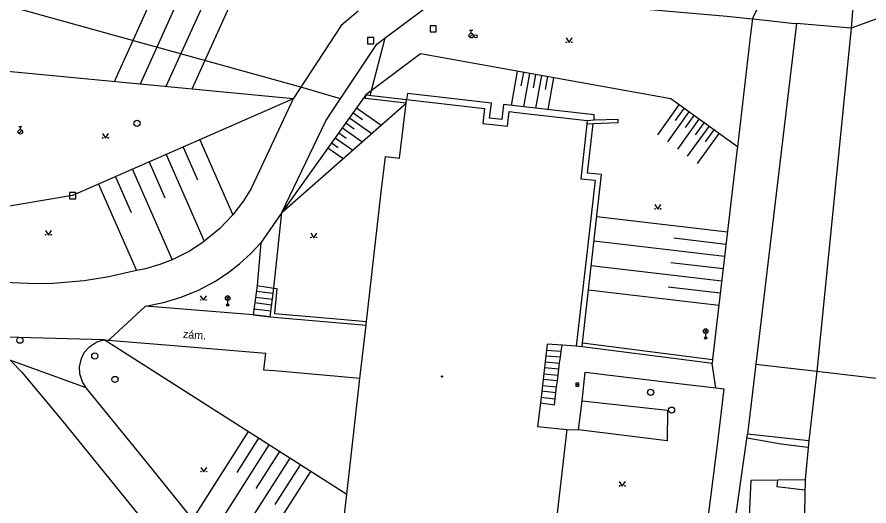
# Model space of a CAD drawing. Extents: x -602419 to -601554, y -1162937 to -1162362.
# Drawn here: x -602032.9 to -601963.7, y -1162488.6 to -1162448.9 of the extents above; entities that cross this region are included whole.
import ezdxf

# ---------------------------------------------------------------- set-up
doc = ezdxf.new("R2010")
doc.units = 0
doc.layers.add('Podklad', color=7, linetype='Continuous')

msp = doc.modelspace()

# ---------------------------------------------------------------- linework, layer by layer
at = {"layer": 'Podklad'}
for p, q in [((-601996.105, -1162449.9425), (-601995.855, -1162449.9425)), ((-601995.98, -1162450.1925), (-601995.98, -1162449.9425)), ((-601996.109, -1162450.516), (-601995.844, -1162450.251)), ((-602032.729, -1162458.326), (-602032.464, -1162458.061)), ((-602032.725, -1162457.7525), (-602032.475, -1162457.7525)), ((-602032.6, -1162458.0025), (-602032.6, -1162457.7525)), ((-602015.8925, -1162471.82), (-602015.6275, -1162471.555)), ((-602015.8925, -1162471.555), (-602015.6275, -1162471.82)), ((-602015.76, -1162471.875), (-602015.76, -1162472.25)), ((-601977.0625, -1162474.5), (-601976.7975, -1162474.235)), ((-601977.0625, -1162474.235), (-601976.7975, -1162474.5)), ((-601976.93, -1162474.555), (-601976.93, -1162474.93)), ((-601987.475, -1162478.7199), (-601987.225, -1162478.7199))]:
    msp.add_line(p, q, dxfattribs=at)
for points in [[(-601963.86, -1162433.44), (-601965.11, -1162449.78)], [(-602019.83, -1162442.73), (-602024.9699, -1162454.12)], [(-602018.01, -1162443.56), (-602022.87, -1162454.32)], [(-602016.18, -1162444.38), (-602020.77, -1162454.52)], [(-602014.36, -1162445.21), (-602018.6599, -1162454.7199)], [(-601973.13, -1162449.02), (-601971.593, -1162445.8128)], [(-601955.86, -1162446.4), (-601965.11, -1162449.78)], [(-601995.11, -1162447.03), (-601975.2, -1162448.8), (-601973.13, -1162449.02)], [(-602009.8073, -1162454.5516), (-602033.93, -1162447.87)], [(-602005.15, -1162448.38), (-602006.53, -1162449.56), (-602010.43, -1162455.5)], [(-602002.9699, -1162450.57), (-601999.81, -1162448.2)], [(-601973.13, -1162449.02), (-601973.28, -1162450.27), (-601974.35, -1162459.42)], [(-601973.13, -1162449.02), (-601972.06, -1162449.13)], [(-601969.56, -1162449.4), (-601972.85, -1162477.05)], [(-601972.06, -1162449.13), (-601970.65, -1162449.28)], [(-601970.65, -1162449.28), (-601969.95, -1162449.36)], [(-601969.95, -1162449.36), (-601969.56, -1162449.4)], [(-601965.11, -1162449.78), (-601969.56, -1162449.4)], [(-601965.11, -1162449.78), (-601967.9, -1162477.63)], [(-602007.26, -1162456.51), (-602003.63, -1162451.07), (-602002.9699, -1162450.57)], [(-602004.18, -1162455.2301), (-602004.0799, -1162454.8447), (-602002.9699, -1162450.57)], [(-601988.27, -1162450.565), (-601988.02, -1162450.94), (-601987.77, -1162450.565)], [(-601974.35, -1162459.42), (-601979.76, -1162455.52), (-602000.09, -1162451.85), (-602004.54, -1162455.19)], [(-602010.43, -1162455.5), (-602033.92, -1162453.27)], [(-601992.23, -1162453.27), (-601992.73, -1162456.05)], [(-601991.74, -1162453.36), (-601991.94, -1162454.46)], [(-601991.25, -1162453.45), (-601991.74, -1162456.1599)], [(-601990.75, -1162453.53), (-601990.95, -1162454.61)], [(-601990.26, -1162453.62), (-601990.74, -1162456.28)], [(-601989.77, -1162453.71), (-601989.96, -1162454.76)], [(-601989.28, -1162453.8), (-601989.75, -1162456.39)], [(-602006.5919, -1162455.5087), (-602009.8073, -1162454.5516)], [(-602010.43, -1162455.5), (-602028.35, -1162463.37), (-602039.78, -1162465.28)], [(-602010.43, -1162455.5), (-602013.84, -1162462.78)], [(-602004.54, -1162455.19), (-602011.36, -1162464.75)], [(-602001.25, -1162455.86), (-602004.57, -1162455.48), (-602004.54, -1162455.19)], [(-602004.54, -1162455.19), (-602001.2199, -1162455.56)], [(-602001.25, -1162455.86), (-602001.2199, -1162455.56)], [(-601985.98, -1162457.23), (-601986, -1162456.82), (-601993.35, -1162455.98), (-601993.48, -1162457.18), (-601994.48, -1162457.07), (-601994.34, -1162455.87), (-602001.1599, -1162455.07), (-602001.2199, -1162455.56)], [(-602001.2199, -1162455.56), (-601994.89, -1162456.3)], [(-602011.36, -1162464.75), (-602001.25, -1162455.86)], [(-602005.28, -1162456.23), (-602003.29, -1162457.65)], [(-602001.81, -1162460.33), (-602001.25, -1162455.86)], [(-601994.89, -1162456.3), (-601995.04, -1162457.51)], [(-601979.1, -1162455.99), (-601980.85, -1162458.43)], [(-601978.7, -1162456.29), (-601979.4, -1162457.26)], [(-602011.36, -1162464.75), (-602007.79, -1162457.31), (-602007.26, -1162456.51)], [(-602005.86, -1162457.05), (-602004.06, -1162458.33)], [(-602005.57, -1162456.64), (-602004.81, -1162457.18)], [(-601993.04, -1162457.74), (-601992.9, -1162456.54)], [(-601992.9, -1162456.54), (-601992.26, -1162456.61)], [(-601992.26, -1162456.61), (-601986.56, -1162457.26)], [(-601978.29, -1162456.58), (-601980.04, -1162459.01)], [(-601977.88, -1162456.87), (-601978.59, -1162457.84)], [(-602006.15, -1162457.45), (-602005.4699, -1162457.94)], [(-601995.04, -1162457.51), (-601993.04, -1162457.74)], [(-601986.59, -1162457.56), (-601987.08, -1162462.01)], [(-601986.93, -1162475.36), (-601985.4, -1162461.65), (-601986.53, -1162461.56), (-601986.08, -1162457.54)], [(-601986.56, -1162457.26), (-601986.59, -1162457.56)], [(-601986.08, -1162457.54), (-601986.59, -1162457.56)], [(-601986.56, -1162457.26), (-601985.98, -1162457.23)], [(-601985.98, -1162457.23), (-601984.07, -1162457.15), (-601984.06, -1162457.45), (-601986.08, -1162457.54)], [(-601977.48, -1162457.1599), (-601979.23, -1162459.6)], [(-601976.67, -1162457.75), (-601978.42, -1162460.18)], [(-601977.07, -1162457.45), (-601977.77, -1162458.43)], [(-602025.94, -1162458.325), (-602025.69, -1162458.7), (-602025.44, -1162458.325)], [(-602006.74, -1162458.27), (-602006.13, -1162458.7)], [(-602006.44, -1162457.86), (-602004.83, -1162459.01)], [(-601975.86, -1162458.33), (-601977.61, -1162460.77)], [(-601976.26, -1162458.04), (-601976.96, -1162459.01)], [(-602018.01, -1162458.83), (-602015.34, -1162464.92)], [(-602007.32, -1162459.08), (-602006.79, -1162459.46)], [(-602007.03, -1162458.67), (-602005.6, -1162459.69)], [(-602019.38, -1162459.43), (-602018.21, -1162462.1)], [(-602007.61, -1162459.49), (-602006.38, -1162460.37)], [(-601974.39, -1162459.79), (-601976.37, -1162476.64), (-601976.38, -1162476.7)], [(-601974.35, -1162459.42), (-601974.39, -1162459.79)], [(-602020.76, -1162460.04), (-602017.6599, -1162467.08)], [(-602003.28, -1162463.1), (-602002.95, -1162460.2)], [(-602002.95, -1162460.2), (-602001.81, -1162460.33)], [(-602022.13, -1162460.64), (-602020.85, -1162463.54)], [(-602024.88, -1162461.84), (-602023.6, -1162464.74)], [(-602023.5, -1162461.24), (-602020.28, -1162468.58)], [(-602026.25, -1162462.45), (-602023.17, -1162469.46)], [(-601987.08, -1162462.01), (-601985.9099, -1162462.11)], [(-601985.9099, -1162462.11), (-601986.54, -1162467.6)], [(-602013.84, -1162462.78), (-602014.46, -1162463.8), (-602015.34, -1162464.92), (-602016.43, -1162466.08), (-602017.87, -1162467.23), (-602018.85, -1162467.87), (-602020.28, -1162468.58), (-602021.27, -1162468.9699), (-602022.42, -1162469.31), (-602023.42, -1162469.5), (-602025.4, -1162469.9699), (-602027.4099, -1162470.28), (-602029.93, -1162470.5), (-602031.35, -1162470.53), (-602033.26, -1162470.45), (-602034.98, -1162470.28), (-602036.5, -1162470.05)], [(-602004.52, -1162473.9), (-602004.49, -1162473.6), (-602003.28, -1162463.1)], [(-601981.07, -1162464.105), (-601980.82, -1162464.48), (-601980.57, -1162464.105)], [(-602011.36, -1162464.75), (-602013.06, -1162467.2)], [(-602012.01, -1162470.89), (-602011.36, -1162464.75)], [(-601975.1599, -1162466.34), (-601985.78, -1162465.09)], [(-602030.57, -1162466.195), (-602030.32, -1162466.57), (-602030.07, -1162466.195)], [(-602009.01, -1162466.415), (-602008.76, -1162466.79), (-602008.51, -1162466.415)], [(-602013.06, -1162467.2), (-602013.36, -1162470.67), (-602013.7, -1162473.04), (-602022.44, -1162472.34)], [(-602022.44, -1162472.34), (-602020.97, -1162472.05), (-602019.53, -1162471.62), (-602018.14, -1162471.04), (-602016.81, -1162470.34), (-602015.78, -1162469.67), (-602014.81, -1162468.92), (-602013.9, -1162468.1), (-602013.06, -1162467.2)], [(-601975.39, -1162468.32), (-601986, -1162467.08)], [(-601975.28, -1162467.33), (-601979.52, -1162466.83)], [(-601986.54, -1162467.6), (-601987.46, -1162475.59)], [(-601975.51, -1162469.32), (-601979.75, -1162468.82)], [(-601975.63, -1162470.31), (-601986.2199, -1162469.06)], [(-602013.36, -1162470.67), (-602012.01, -1162470.89)], [(-602012.32, -1162473.21), (-602012.01, -1162470.89)], [(-602012.01, -1162470.89), (-602011.77, -1162470.9099)], [(-601975.74, -1162471.3), (-601979.98, -1162470.8)], [(-602017.98, -1162471.495), (-602017.73, -1162471.87), (-602017.48, -1162471.495)], [(-602012.07, -1162471.32), (-602013.43, -1162471.15)], [(-602011.77, -1162470.9099), (-602011.96, -1162472.93)], [(-601975.86, -1162472.29), (-601986.45, -1162471.05)], [(-602012.19, -1162472.26), (-602013.56, -1162472.09)], [(-602013.49, -1162471.62), (-602012.13, -1162471.79)], [(-602025.4271, -1162475.11), (-602025.33, -1162475.0199), (-602022.44, -1162472.34)], [(-602013.63, -1162472.57), (-602012.26, -1162472.73)], [(-602011.96, -1162472.93), (-602006.58, -1162473.41), (-602004.49, -1162473.6)], [(-602013.7, -1162473.04), (-602012.32, -1162473.21)], [(-602012.32, -1162473.21), (-602013.7, -1162473.04)], [(-602012.32, -1162473.21), (-602011.08, -1162473.32)], [(-602011.08, -1162473.32), (-602008.55, -1162473.54)], [(-602008.55, -1162473.54), (-602004.52, -1162473.9)], [(-602036.85, -1162474.09), (-602035.86, -1162474.7199), (-602034.9, -1162475.4099), (-602034.14, -1162476.05), (-602033.28, -1162476.86), (-602032.4699, -1162477.7199), (-602031.84, -1162478.48)], [(-602005.01, -1162478.21), (-602004.52, -1162473.9)], [(-602025.79, -1162475.08), (-602035.7356, -1162474.8093)], [(-602027.24, -1162478.9699), (-602027.56, -1162478.48), (-602027.77, -1162477.83), (-602027.8, -1162477.27), (-602027.64, -1162476.61), (-602027.4099, -1162476.11), (-602026.95, -1162475.61), (-602026.38, -1162475.25), (-602025.79, -1162475.08)], [(-602025.79, -1162475.08), (-602020.46, -1162475.52)], [(-602006.08, -1162487.64), (-602025.79, -1162475.08)], [(-602020.46, -1162475.52), (-602012.6599, -1162476.1599)], [(-601989.8, -1162475.44), (-601990.36, -1162480.21), (-601990.59, -1162482.11)], [(-601990.36, -1162480.21), (-601989.22, -1162480.35), (-601989.16, -1162479.8699), (-601989.1, -1162479.3799), (-601989.04, -1162478.8999), (-601988.97, -1162478.42), (-601988.91, -1162477.9399), (-601988.85, -1162477.4499), (-601988.79, -1162476.9699), (-601988.73, -1162476.4899), (-601988.67, -1162475.9999), (-601988.6, -1162475.52)], [(-601987.46, -1162475.59), (-601988.6, -1162475.52), (-601989.8, -1162475.44)], [(-601986.96, -1162475.65), (-601987.46, -1162475.59)], [(-601986.96, -1162475.65), (-601986.93, -1162475.36)], [(-601978.04, -1162476.79), (-601986.96, -1162475.65)], [(-601976.38, -1162476.7), (-601986.93, -1162475.36)], [(-602011.9699, -1162477.61), (-602012.82, -1162477.54), (-602012.6599, -1162476.1599)], [(-601988.73, -1162476.49), (-601989.92, -1162476.4)], [(-601989.86, -1162475.92), (-601988.67, -1162476)], [(-602027.24, -1162478.9699), (-602033.08, -1162476.8699), (-602033.3865, -1162476.7597)], [(-601989.9699, -1162476.87), (-601988.79, -1162476.9699)], [(-601976.4099, -1162476.99), (-601978.04, -1162476.79)], [(-601976.38, -1162476.7), (-601976.4099, -1162476.99)], [(-601976.1, -1162478.99), (-601976.4099, -1162476.99)], [(-601972.85, -1162477.05), (-601973.52, -1162482.74)], [(-601972.85, -1162477.05), (-601967.9, -1162477.63)], [(-602009.51, -1162477.82), (-602011.9699, -1162477.61)], [(-601988.85, -1162477.45), (-601990.03, -1162477.35)], [(-601986.9699, -1162480.03), (-601986.73, -1162477.7199), (-601978.44, -1162478.71)], [(-601967.9, -1162477.63), (-601968.56, -1162483.27)], [(-601967.9, -1162477.63), (-601958.25, -1162478.76)], [(-602031.84, -1162478.48), (-602029.24, -1162481.61), (-602023.2199, -1162489.02), (-602016.15, -1162497.71), (-602014.38, -1162499.9), (-602014.09, -1162500.25)], [(-602005.01, -1162478.21), (-602009.51, -1162477.82)], [(-602006.08, -1162487.64), (-602005.01, -1162478.21)], [(-601988.9699, -1162478.42), (-601990.14, -1162478.3)], [(-601990.08, -1162477.83), (-601988.9099, -1162477.94)], [(-602022.39, -1162484.96), (-602027.24, -1162478.9699)], [(-601990.2, -1162478.78), (-601989.04, -1162478.9)], [(-601978.44, -1162478.71), (-601976.78, -1162478.9099)], [(-601976.78, -1162478.9099), (-601976.1, -1162478.99)], [(-601976.1, -1162478.99), (-601975.46, -1162479.07), (-601975.96, -1162483.38)], [(-601990.31, -1162479.73), (-601989.1599, -1162479.87)], [(-601989.1, -1162479.38), (-601990.25, -1162479.26)], [(-601987.27, -1162482.38), (-601986.9699, -1162480.03)], [(-601986.9699, -1162480.03), (-601980.02, -1162480.79)], [(-601980.02, -1162480.79), (-601980.07, -1162483.27)], [(-602014.09, -1162482.53), (-602018.35, -1162489.21)], [(-601990.59, -1162482.11), (-601988.2199, -1162482.37)], [(-601988.2199, -1162482.37), (-601988.83, -1162487.74)], [(-601988.2199, -1162482.37), (-601987.27, -1162482.38)], [(-601980.07, -1162483.27), (-601987.27, -1162482.38)], [(-602013.25, -1162483.07), (-602015.02, -1162485.85)], [(-601974.75, -1162491.29), (-601973.52, -1162482.74)], [(-601968.6118, -1162483.8342), (-601968.836, -1162483.8049), (-601970.79, -1162483.5499), (-601973.568, -1162483.0739)], [(-601968.56, -1162483.27), (-601973.52, -1162482.74)], [(-601968.56, -1162483.27), (-601968.85, -1162486.43)], [(-602012.4099, -1162483.61), (-602017.02, -1162490.85)], [(-601975.96, -1162483.38), (-601976.93, -1162491.06)], [(-602010.7199, -1162484.68), (-602015.69, -1162492.48)], [(-602011.56, -1162484.15), (-602013.48, -1162487.15)], [(-602018.77, -1162489.42), (-602022.39, -1162484.96)], [(-602009.87, -1162485.2199), (-602011.93, -1162488.45)], [(-602017.94, -1162485.435), (-602017.69, -1162485.81), (-602017.44, -1162485.435)], [(-602009.03, -1162485.76), (-602014.36, -1162494.12)], [(-601983.95, -1162486.585), (-601983.7, -1162486.96), (-601983.45, -1162486.585)], [(-601965.26, -1162501.56), (-601969.02, -1162504.04), (-601971.5, -1162499.36), (-601972.71, -1162496.25), (-601973.89, -1162491.75), (-601973.08, -1162491.53), (-601973.36, -1162489.4099), (-601973.23, -1162486.48), (-601968.85, -1162486.43)], [(-601971.09, -1162486.4556), (-601971.15, -1162486.98), (-601968.8689, -1162487.2489), (-601968.8623, -1162487.2497)], [(-601968.85, -1162486.43), (-601968.89, -1162489.1), (-601968.13, -1162493.1), (-601966.8, -1162497), (-601964.61, -1162501.12), (-601965.26, -1162501.56)], [(-602006.53, -1162491.55), (-602006.08, -1162487.64)], [(-601988.83, -1162487.74), (-601989.44, -1162493.14)]]:
    msp.add_lwpolyline(points, dxfattribs=at)
for points in [[(-601999.31, -1162450.08), (-601998.81, -1162450.08), (-601998.81, -1162449.58), (-601999.31, -1162449.58)], [(-602004.39, -1162451.04), (-602003.89, -1162451.04), (-602003.89, -1162450.54), (-602004.39, -1162450.54)], [(-602028.6, -1162463.62), (-602028.1, -1162463.62), (-602028.1, -1162463.12), (-602028.6, -1162463.12)], [(-601987.475, -1162478.8449), (-601987.225, -1162478.8449), (-601987.225, -1162478.5949), (-601987.475, -1162478.5949)]]:
    msp.add_lwpolyline(points, close=True, dxfattribs=at)
for centre, radius in [((-601995.98, -1162450.38), 0.1875), ((-601995.61, -1162450.43), 0.125), ((-601988.2451, -1162450.9149), 0.025), ((-601987.7954, -1162450.9149), 0.025), ((-602023.12, -1162457.5), 0.25), ((-602032.6, -1162458.19), 0.1875), ((-602025.9151, -1162458.6749), 0.025), ((-602025.4654, -1162458.6749), 0.025), ((-601981.0451, -1162464.4549), 0.025), ((-601980.5954, -1162464.4549), 0.025), ((-602030.5451, -1162466.5449), 0.025), ((-602030.0954, -1162466.5449), 0.025), ((-602008.9851, -1162466.7649), 0.025), ((-602008.5354, -1162466.7649), 0.025), ((-602015.76, -1162471.6875), 0.1875), ((-602017.9551, -1162471.8449), 0.025), ((-602017.5054, -1162471.8449), 0.025), ((-602015.76, -1162472.25), 0.1), ((-602015.76, -1162472.25), 0.0723), ((-602015.76, -1162472.25), 0.0438), ((-601976.93, -1162474.3675), 0.1875), ((-602032.64, -1162475.11), 0.25), ((-601976.93, -1162474.93), 0.1), ((-601976.93, -1162474.93), 0.0723), ((-601976.93, -1162474.93), 0.0438), ((-602026.55, -1162476.4), 0.25), ((-602024.92, -1162478.3), 0.25), ((-601998.35, -1162478.06), 0.045), ((-601998.35, -1162478.06), 0.0199), ((-601981.4, -1162479.35), 0.25), ((-601979.7, -1162480.79), 0.25), ((-602017.9151, -1162485.7849), 0.025), ((-602017.4654, -1162485.7849), 0.025), ((-601983.9251, -1162486.9349), 0.025), ((-601983.4754, -1162486.9349), 0.025)]:
    msp.add_circle(centre, radius, dxfattribs=at)

# ---------------------------------------------------------------- texts
msp.add_text(' zám.', height=0.65, rotation=355.31, dxfattribs=at).set_placement((-602019.65, -1162474.9))

doc.saveas('drawing.dxf')
